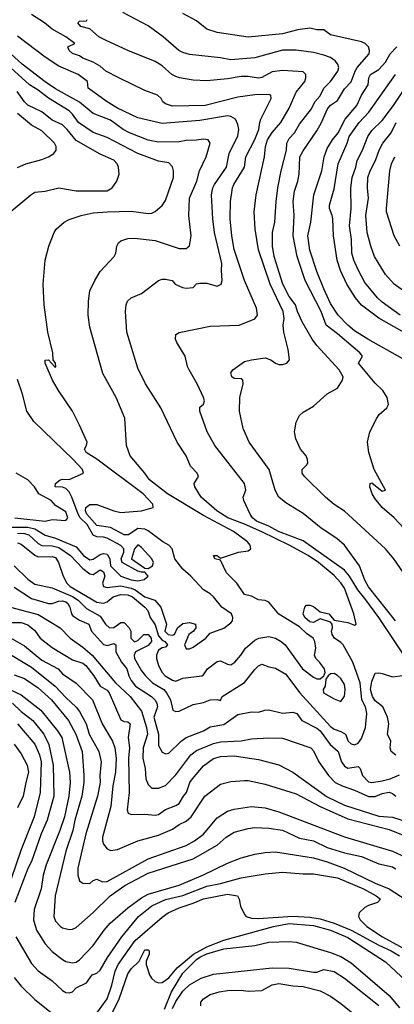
# Model space of a CAD drawing. Header units: metres. Extents: x -46681 to -43747, y -240911 to -237677.
# Tile 311 of 656: x -44641 to -44586, y -240745 to -240602. Entities that reach past the tile are written whole.
import ezdxf

# ---------------------------------------------------------------- set-up
doc = ezdxf.new("R2010")
doc.units = ezdxf.units.M
doc.layers.add('CONTOUR_INDEX', color=1, linetype='Continuous')
doc.layers.add('CONTOUR_INTER', color=3, linetype='Continuous')

msp = doc.modelspace()

# ---------------------------------------------------------------- linework, layer by layer
at = {"layer": 'CONTOUR_INDEX'}
for points, elevation in [([(-44641.62, -240681.02), (-44639.6, -240682.96), (-44638.6, -240683.69), (-44636.1, -240684.22), (-44633.1, -240685.48), (-44632.31, -240686.02), (-44631.1, -240687.24), (-44629.1, -240688.36), (-44628.33, -240689.52), (-44627.75, -240690.02), (-44627.1, -240690.01), (-44626.1, -240689.26), (-44625.6, -240689.25), (-44624.88, -240690.02), (-44624.62, -240690.52), (-44624.63, -240691.52), (-44624.1, -240692.09), (-44623.6, -240691.86), (-44622.74, -240691.02), (-44622.1, -240691), (-44621.67, -240691.52), (-44621.66, -240692.02), (-44622.1, -240692.63), (-44623.95, -240693.52), (-44624.17, -240694.02), (-44624.1, -240694.52), (-44623.1, -240696.29), (-44622.5, -240697.02), (-44621.48, -240698.02), (-44619.85, -240699.02), (-44619.44, -240699.52), (-44618.88, -240700.52), (-44618.55, -240702.02), (-44618.1, -240702.19), (-44617.6, -240702.14), (-44615.6, -240701.18), (-44614.1, -240700.91), (-44613.1, -240700.5), (-44612.1, -240700.46), (-44611.6, -240700.62), (-44611.37, -240700.02), (-44608.1, -240697.99), (-44606.6, -240696.11), (-44606.1, -240695.59), (-44605.6, -240695.34), (-44604.6, -240695.73), (-44603.6, -240695.92), (-44602.1, -240696.79), (-44600.1, -240699.43), (-44595.6, -240704.39), (-44595.1, -240704.78), (-44594.1, -240705.12), (-44593.42, -240705.52), (-44593.02, -240706.52), (-44592.6, -240706.92), (-44592.1, -240707.04), (-44591.6, -240706.8), (-44591.1, -240706.13), (-44590.51, -240704.52), (-44590.32, -240702.52), (-44590.54, -240701.52), (-44591.04, -240700.52), (-44591.28, -240698.02), (-44592.38, -240695.02), (-44593.76, -240692.52), (-44594.1, -240692.15), (-44595.04, -240691.52), (-44595.39, -240691.02), (-44595.47, -240690.52), (-44595.34, -240690.02), (-44595.37, -240689.52), (-44595.6, -240689.21), (-44597.1, -240688.75), (-44598.1, -240689.27), (-44598.6, -240689.17), (-44599.33, -240688.52), (-44599.57, -240688.02), (-44599.33, -240687.02), (-44599.1, -240686.76), (-44598.6, -240686.72), (-44598.1, -240686.92), (-44597.1, -240687.72), (-44595.85, -240688.02), (-44595.1, -240688.9), (-44593.1, -240689.26), (-44592.1, -240689.66), (-44591.87, -240689.52), (-44592.23, -240688.02), (-44593.6, -240684.29), (-44594.1, -240683.5), (-44595.1, -240682.43), (-44597.37, -240680.52), (-44598.84, -240679.52), (-44601.6, -240678.02), (-44605.6, -240676.07), (-44608.1, -240674.94), (-44610.55, -240674.02), (-44612.13, -240673.02), (-44614.4, -240671.02), (-44615.33, -240669.52), (-44615.41, -240669.02), (-44614.82, -240668.02), (-44614.99, -240667.52), (-44615.95, -240666.52), (-44616.6, -240665.02), (-44617.91, -240663.02), (-44620.28, -240658.02), (-44622.53, -240654.52), (-44623.6, -240652.24), (-44625.22, -240647.02), (-44625.43, -240644.02), (-44625.33, -240643.02), (-44625.14, -240642.52), (-44624.6, -240642.04), (-44623.1, -240641.38), (-44620.6, -240639.49), (-44620.1, -240639.3), (-44619.6, -240639.29), (-44618.62, -240639.52), (-44618.18, -240640.02), (-44617.13, -240640.52), (-44616.6, -240640.6), (-44615.57, -240640.52), (-44615.1, -240639.96), (-44614.6, -240639.89), (-44613.6, -240639.9), (-44612.1, -240640.32), (-44611.52, -240640.02), (-44611.38, -240639.52), (-44611.48, -240638.02), (-44611.4, -240637.02), (-44612.46, -240632.52), (-44612.72, -240630.52), (-44612.89, -240627.02), (-44612.71, -240626.02), (-44612.47, -240625.52), (-44610.73, -240623.02), (-44610.35, -240621.02), (-44609.1, -240618.45), (-44608.93, -240617.52), (-44609.1, -240616.79), (-44609.44, -240616.02), (-44610.1, -240615.61), (-44610.6, -240615.53), (-44614.6, -240616.23), (-44620.1, -240616.64), (-44623.6, -240615.85), (-44626.6, -240614.4), (-44628.07, -240613.52), (-44630.86, -240611.52), (-44630.93, -240610.52), (-44632.3, -240609.52), (-44635.1, -240608.3), (-44637.1, -240606.98), (-44641.1, -240603.96)], 105), ([(-44585.1, -240650.9), (-44590.2, -240648.02), (-44592.1, -240646.82), (-44593.1, -240646.02), (-44594.51, -240644.52), (-44595.6, -240642.84), (-44596.6, -240640.73), (-44597.6, -240638.21), (-44598.6, -240635.06), (-44598.92, -240633.02), (-44598.49, -240631.02), (-44598.04, -240627.02), (-44596.87, -240623.52), (-44596.53, -240621.52), (-44596.1, -240620.3), (-44595.33, -240619.02), (-44594.51, -240618.02), (-44593.47, -240616.02), (-44591.8, -240614.02), (-44591.1, -240612.52), (-44590.14, -240611.02), (-44590.05, -240610.02), (-44589.8, -240609.52), (-44588.6, -240608.79), (-44587.6, -240607.74), (-44586.92, -240606.52), (-44585.97, -240605.52)], 110), ([(-44643.1, -240693.33), (-44639.1, -240695.74), (-44635.63, -240698.52), (-44634.1, -240700.19), (-44632.6, -240701.58), (-44632.1, -240702.23), (-44631.15, -240704.02), (-44630.69, -240705.52), (-44629.3, -240708.02), (-44628.95, -240709.52), (-44629.16, -240711.52), (-44629.12, -240712.52), (-44629.51, -240714.52), (-44631.2, -240720.02), (-44632.34, -240725.02), (-44632.33, -240726.02), (-44632.1, -240726.84), (-44631.93, -240727.02), (-44631.6, -240727.2), (-44630.6, -240727.25), (-44630.1, -240726.81), (-44629.6, -240726.59), (-44628.78, -240727.02), (-44628.1, -240726.93), (-44622.1, -240723.63), (-44616.6, -240721.73), (-44615.37, -240721.02), (-44614.1, -240720.06), (-44612.1, -240717.69), (-44610.6, -240716.72), (-44609.6, -240716.44), (-44607.1, -240716.06), (-44605.1, -240716.25), (-44603.1, -240716.81), (-44593.6, -240720.47), (-44586.6, -240722.55), (-44584.1, -240723.69)], 110), ([(-44641.6, -240706.95), (-44640.6, -240708.36), (-44639.69, -240710.02), (-44639.5, -240711.02), (-44639.92, -240712.52), (-44640.29, -240714.52), (-44641.1, -240716.23)], 115), ([(-44627.55, -240746.52), (-44626.32, -240744.02), (-44625.1, -240740.39), (-44624.6, -240739.64), (-44623.42, -240738.52), (-44622.6, -240736.88), (-44622.1, -240736.88), (-44622, -240737.02), (-44621.99, -240737.52), (-44622.42, -240738.52), (-44622.42, -240739.02), (-44621.92, -240740.52), (-44621.63, -240741.02), (-44621.1, -240741.48), (-44620.6, -240741.69), (-44620.1, -240741.65), (-44619.1, -240740.96), (-44617.89, -240739.52), (-44615.55, -240737.52), (-44613.6, -240736.45), (-44611.1, -240735.49), (-44603.88, -240733.52), (-44601.6, -240733.08), (-44598.1, -240733.34), (-44595.6, -240734.01), (-44593.1, -240735.09), (-44587.6, -240738.62), (-44584.6, -240741.45)], 115)]:
    msp.add_lwpolyline(points, dxfattribs=dict(at, elevation=elevation))
at = {"layer": 'CONTOUR_INTER'}
for points, elevation in [([(-44585.1, -240693.78), (-44588.59, -240688.52), (-44590.6, -240685.75), (-44591.66, -240684.52), (-44592.87, -240682.52), (-44593.6, -240681.67), (-44599.6, -240677.38), (-44603.15, -240676.02), (-44604.6, -240675.23), (-44606.36, -240674.52), (-44606.95, -240674.02), (-44607.29, -240673.52), (-44608.2, -240671.52), (-44608.31, -240671.02), (-44607.94, -240670.02), (-44608.12, -240669.02), (-44612.42, -240663.52), (-44613.55, -240661.52), (-44614.59, -240658.52), (-44614.6, -240657.91), (-44614.1, -240657.48), (-44613.92, -240657.02), (-44614.06, -240656.52), (-44615.01, -240654.52), (-44616.17, -240652.52), (-44616.41, -240652.02), (-44616.76, -240650.52), (-44617.97, -240648.52), (-44618.14, -240648.02), (-44618.1, -240647.37), (-44617.6, -240647.07), (-44613.1, -240646.16), (-44608.9, -240646.02), (-44606.6, -240645.06), (-44606.23, -240644.52), (-44606.38, -240643.52), (-44608.1, -240639.5), (-44609.6, -240634.97), (-44609.96, -240633.02), (-44610.22, -240630.52), (-44610.15, -240628.02), (-44609.88, -240626.02), (-44609.68, -240625.52), (-44608.13, -240623.02), (-44607.91, -240621.52), (-44606.6, -240619), (-44606.02, -240617.52), (-44605.91, -240616.52), (-44605.74, -240616.02), (-44604.23, -240613.02), (-44604.31, -240612.52), (-44604.6, -240612.42), (-44606.6, -240612.49), (-44609.1, -240612.8), (-44613.84, -240614.02), (-44618.6, -240614.15), (-44619.6, -240613.81), (-44619.97, -240613.52), (-44620.22, -240613.02), (-44620.76, -240612.52), (-44622.6, -240611.85), (-44626.41, -240610.02), (-44628.26, -240609.02), (-44629.1, -240608.33), (-44630.1, -240607.75), (-44631.6, -240607.15), (-44632.1, -240606.79), (-44633.1, -240606.47), (-44633.63, -240606.02), (-44633.82, -240605.52), (-44632.78, -240605.02), (-44634.09, -240604.02), (-44636.1, -240602.94), (-44637.17, -240602.02), (-44639.1, -240600.81)], 106), ([(-44584.68, -240682.52), (-44586.42, -240680.02), (-44587.6, -240678.52), (-44593.6, -240673.08), (-44595.1, -240672.08), (-44596.35, -240671.02), (-44599.37, -240668.02), (-44599.72, -240667.52), (-44599.73, -240667.02), (-44599.1, -240666.39), (-44598.91, -240666.02), (-44598.95, -240665.52), (-44599.17, -240665.02), (-44599.95, -240664.02), (-44600.63, -240662.52), (-44600.85, -240661.52), (-44600.6, -240660.09), (-44600.1, -240659.15), (-44599.6, -240658.66), (-44598.1, -240657.8), (-44596.1, -240656.01), (-44594.6, -240655.16), (-44593.85, -240654.02), (-44593.79, -240653.52), (-44594.37, -240652.52), (-44597.6, -240648.96), (-44598.3, -240648.02), (-44599.75, -240645.52), (-44600.43, -240644.02), (-44600.72, -240643.02), (-44601.6, -240641.82), (-44602.52, -240640.02), (-44603.79, -240636.02), (-44604.05, -240634.52), (-44604.04, -240632.52), (-44603.7, -240631.02), (-44603.52, -240628.02), (-44603.25, -240626.02), (-44602.8, -240623.52), (-44602.02, -240620.52), (-44601.95, -240619.52), (-44601.6, -240618.84), (-44600.85, -240618.02), (-44600.1, -240616.75), (-44598.36, -240614.52), (-44597.88, -240613.52), (-44597.1, -240612.65), (-44596.57, -240611.52), (-44595.6, -240610.56), (-44594.53, -240609.02), (-44594.39, -240608.52), (-44594.56, -240608.02), (-44594.95, -240607.52), (-44595.6, -240607.06), (-44596.6, -240606.69), (-44598.1, -240606.33), (-44600.6, -240605.99), (-44602.6, -240606), (-44606.6, -240607.1), (-44610.1, -240607.38), (-44611.6, -240607.1), (-44616.1, -240606.62), (-44617.1, -240606.33), (-44617.68, -240606.02), (-44619.94, -240604.02), (-44622.1, -240602.46), (-44625.81, -240600.52)], 108), ([(-44584.94, -240675.52), (-44586.34, -240674.02), (-44588.08, -240672.52), (-44589.1, -240671.27), (-44589.53, -240670.52), (-44589.9, -240669.52), (-44589.85, -240669.02), (-44589.6, -240668.92), (-44588.1, -240670.16), (-44587.62, -240670.02), (-44589.28, -240667.02), (-44590.02, -240664.52), (-44590.21, -240663.02), (-44589.91, -240661.52), (-44588.87, -240659.52), (-44588.56, -240659.02), (-44587.44, -240658.02), (-44587.18, -240657.52), (-44587.35, -240656.52), (-44587.98, -240655.52), (-44589.1, -240654.46), (-44591.52, -240651.52), (-44590.96, -240650.52), (-44591.33, -240650.02), (-44594.6, -240647.25), (-44596.24, -240646.02), (-44596.99, -240644.02), (-44599.3, -240639.52), (-44600.44, -240636.02), (-44601.03, -240633.02), (-44600.88, -240630.02), (-44601.02, -240628.02), (-44600.86, -240626.52), (-44600.35, -240625.02), (-44600.15, -240624.02), (-44600.05, -240621.52), (-44599.6, -240620.65), (-44597.6, -240617.7), (-44596.93, -240616.52), (-44596.05, -240614.52), (-44595.6, -240614), (-44594.6, -240613.29), (-44593.6, -240611.6), (-44592.6, -240610.61), (-44592.02, -240609.02), (-44591.72, -240608.52), (-44589.97, -240606.52), (-44589.92, -240606.02), (-44590.1, -240605.52), (-44590.57, -240605.02), (-44591.1, -240604.77), (-44595.6, -240603.74), (-44596.56, -240603.02), (-44597.6, -240603.01), (-44598.6, -240602.79), (-44600.38, -240603.02), (-44602.6, -240603.61), (-44607.6, -240604.08), (-44612.1, -240603.41), (-44613.6, -240602.93), (-44615.1, -240601.73), (-44617.1, -240600.63)], 109), ([(-44586.16, -240689.02), (-44590.1, -240684.05), (-44590.6, -240683.11), (-44591.38, -240681.02), (-44593.6, -240678.02), (-44594.69, -240677.02), (-44596.95, -240675.52), (-44599.6, -240673.38), (-44602.1, -240671.85), (-44603.12, -240671.02), (-44603.66, -240670.02), (-44604.54, -240667.02), (-44607.44, -240663.02), (-44608.33, -240661.02), (-44608.84, -240658.52), (-44608.79, -240656.52), (-44608.3, -240654.52), (-44608.37, -240654.02), (-44608.6, -240653.82), (-44609.6, -240653.77), (-44609.96, -240653.52), (-44610.1, -240652.91), (-44609.82, -240652.52), (-44608.47, -240651.52), (-44608.1, -240651.29), (-44607.1, -240651.02), (-44605.1, -240650.74), (-44604.27, -240651.02), (-44603.6, -240651.53), (-44603.1, -240651.73), (-44602.6, -240651.73), (-44601.95, -240651.52), (-44601.56, -240651.02), (-44601.77, -240649.52), (-44602.42, -240647.02), (-44602.49, -240646.02), (-44602.36, -240645.02), (-44602.48, -240644.02), (-44604.38, -240640.02), (-44606.08, -240635.02), (-44606.57, -240632.02), (-44606.71, -240629.52), (-44606.4, -240627.02), (-44605.21, -240621.52), (-44605.06, -240620.02), (-44604.77, -240619.02), (-44604.1, -240617.98), (-44602.84, -240616.52), (-44601.6, -240614.43), (-44600.6, -240612.08), (-44599.34, -240610.52), (-44599.18, -240610.02), (-44599.22, -240609.52), (-44599.6, -240609.13), (-44602.6, -240608.93), (-44604.1, -240609.13), (-44605.6, -240609.97), (-44606.1, -240610.07), (-44607.6, -240609.83), (-44608.6, -240609.82), (-44610.6, -240610.16), (-44613.6, -240610.46), (-44615.6, -240610.35), (-44617.56, -240610.02), (-44618.1, -240609.83), (-44618.7, -240609.52), (-44620.1, -240608.28), (-44621.1, -240607.65), (-44625.1, -240606.04), (-44628.32, -240604.52), (-44629.27, -240604.02), (-44630.6, -240602.89), (-44631.9, -240602.52), (-44632.36, -240602.02), (-44632.1, -240601.78), (-44631.1, -240601.71), (-44630.98, -240601.52)], 107), ([(-44641.1, -240677.67), (-44640.6, -240677.84), (-44638.6, -240679.47), (-44638.1, -240679.69), (-44636.1, -240679.67), (-44635.6, -240679.82), (-44635.14, -240680.52), (-44634.47, -240682.52), (-44633.96, -240683.52), (-44633.46, -240684.02), (-44629.6, -240686.32), (-44628.6, -240686.45), (-44628.1, -240686.27), (-44627.19, -240685.52), (-44626.1, -240685.18), (-44625.1, -240685.23), (-44624.4, -240685.52), (-44622.59, -240687.02), (-44622.19, -240687.52), (-44621.83, -240688.52), (-44621.1, -240689.61), (-44620.6, -240691.21), (-44620.1, -240691.84), (-44619.71, -240692.02), (-44619.3, -240692.52), (-44619.6, -240692.84), (-44620.1, -240692.97), (-44620.6, -240693.3), (-44620.91, -240694.02), (-44620.91, -240694.52), (-44620.63, -240695.52), (-44620.08, -240696.52), (-44619.66, -240697.02), (-44618.6, -240697.66), (-44618.1, -240697.8), (-44617.1, -240697.38), (-44614.33, -240697.02), (-44614.1, -240696.88), (-44613.51, -240696.02), (-44612.1, -240694.94), (-44611.6, -240694.86), (-44610.6, -240695.34), (-44610.1, -240695.41), (-44609.51, -240695.02), (-44608.63, -240694.02), (-44607.96, -240693.02), (-44606.6, -240691.83), (-44606.03, -240691.52), (-44604.6, -240691.32), (-44603.6, -240691.52), (-44602.78, -240692.02), (-44602.2, -240692.52), (-44599.66, -240696.02), (-44598.1, -240697.22), (-44597.6, -240697.48), (-44597.1, -240697.46), (-44596.56, -240697.02), (-44596.38, -240696.52), (-44596.49, -240696.02), (-44597.19, -240695.02), (-44597.74, -240694.52), (-44597.96, -240694.02), (-44597.76, -240693.02), (-44597.87, -240692.02), (-44598.11, -240691.52), (-44599.1, -240690.85), (-44600.1, -240689.9), (-44603.1, -240688.07), (-44604.6, -240686.3), (-44605.1, -240686.08), (-44606.1, -240685.96), (-44607.1, -240685.42), (-44608.1, -240685.19), (-44609.23, -240683.52), (-44610.73, -240682.02), (-44611.6, -240680.17), (-44612.44, -240680.02), (-44612.6, -240679.52), (-44612.09, -240679.52), (-44611.6, -240679.91), (-44608.97, -240679.02), (-44607.6, -240678.84), (-44607.19, -240678.52), (-44607.31, -240678.02), (-44607.67, -240677.52), (-44609.71, -240676.02), (-44614.1, -240673.67), (-44619.32, -240670.52), (-44621.93, -240668.52), (-44622.61, -240667.52), (-44624.76, -240665.02), (-44625.28, -240663.52), (-44625.51, -240659.52), (-44626.77, -240656.52), (-44628.72, -240653.02), (-44630.6, -240646.31), (-44630.83, -240644.52), (-44630.81, -240642.52), (-44630.59, -240641.02), (-44629.89, -240639.52), (-44629.1, -240638.21), (-44627.05, -240636.02), (-44626.84, -240635.52), (-44626.67, -240634.52), (-44626.43, -240634.02), (-44626.1, -240633.73), (-44625.1, -240633.41), (-44624.1, -240633.32), (-44621.1, -240633.68), (-44617.6, -240634.82), (-44616.6, -240634.86), (-44616.1, -240634.45), (-44615.86, -240633.02), (-44616.2, -240630.02), (-44616.13, -240627.52), (-44615.04, -240625.02), (-44614.66, -240623.52), (-44613.69, -240621.52), (-44613.1, -240619.49), (-44613.41, -240619.02), (-44614.1, -240618.91), (-44615.1, -240619.09), (-44616.6, -240619.11), (-44617.6, -240619.32), (-44620.6, -240619.35), (-44622.1, -240619.09), (-44624.83, -240618.02), (-44625.76, -240617.52), (-44627.6, -240616.19), (-44630.1, -240615.2), (-44632.1, -240613.54), (-44635.6, -240611.61), (-44637.1, -240610.61), (-44640.46, -240608.02), (-44642.6, -240606.01)], 104), ([(-44641.1, -240676.28), (-44640.1, -240676.32), (-44639.49, -240676.52), (-44638.1, -240677.75), (-44637.6, -240678.05), (-44636.1, -240678.09), (-44635.1, -240678.33), (-44633.43, -240679.52), (-44631.6, -240681.39), (-44630.6, -240682.17), (-44630.1, -240682.28), (-44629.1, -240681.62), (-44628.6, -240681.9), (-44628.41, -240682.52), (-44628.77, -240683.52), (-44628.62, -240684.02), (-44628.1, -240684.16), (-44626.1, -240683.95), (-44624.6, -240684.27), (-44623.99, -240684.52), (-44622.6, -240685.52), (-44621.13, -240686.02), (-44620.27, -240687.02), (-44619.48, -240689.52), (-44619.68, -240690.52), (-44619.19, -240691.02), (-44618.6, -240691.12), (-44618.31, -240691.02), (-44617.85, -240690.02), (-44617.1, -240689.4), (-44616.1, -240689.27), (-44615.23, -240689.52), (-44615.19, -240690.02), (-44615.51, -240690.52), (-44616.2, -240691.02), (-44616.85, -240692.52), (-44616.6, -240693.1), (-44616.1, -240693.09), (-44615.6, -240692.87), (-44613.75, -240691.52), (-44613.1, -240690.82), (-44611.1, -240690.08), (-44610.1, -240689.3), (-44609.86, -240689.02), (-44609.83, -240688.52), (-44610.02, -240688.02), (-44611.42, -240687.02), (-44612.6, -240685.54), (-44613.1, -240685.08), (-44614.1, -240684.5), (-44615.92, -240682.52), (-44617.1, -240681.48), (-44618.23, -240680.02), (-44618.61, -240678.52), (-44619.1, -240678.03), (-44619.99, -240677.52), (-44622.1, -240675.9), (-44622.6, -240675.66), (-44623.6, -240675.59), (-44624.98, -240676.52), (-44625.6, -240676.49), (-44627.6, -240675.42), (-44629.6, -240675.15), (-44631.05, -240673.52), (-44631.25, -240673.02), (-44631.18, -240672.52), (-44630.6, -240672.08), (-44629.6, -240672.1), (-44627.1, -240673.03), (-44626.1, -240673.24), (-44623.1, -240672.99), (-44621.4, -240672.52), (-44621.46, -240672.02), (-44622.83, -240670.52), (-44629.6, -240665.49), (-44631.14, -240664.52), (-44631.39, -240664.02), (-44631.1, -240663.5), (-44631, -240663.02), (-44632.1, -240660.54), (-44633.1, -240658.53), (-44635.17, -240655.52), (-44636.04, -240654.02), (-44637.12, -240651.52), (-44637.1, -240651.08), (-44636.6, -240651.04), (-44635.72, -240652.02), (-44635.6, -240652.1), (-44635.56, -240652.02), (-44635.6, -240651.51), (-44635.92, -240651.02), (-44635.96, -240650.02), (-44636.7, -240647.02), (-44637.26, -240643.02), (-44637.41, -240640.02), (-44637.08, -240636.52), (-44636.54, -240634.52), (-44635.81, -240632.52), (-44635.49, -240632.02), (-44634.34, -240631.02), (-44633.6, -240630.62), (-44631.86, -240630.02), (-44630.1, -240629.67), (-44628.1, -240629.49), (-44624.6, -240629.41), (-44622.1, -240629.73), (-44621.6, -240629.69), (-44621.1, -240629.48), (-44620.1, -240628.59), (-44619.6, -240627.88), (-44618.43, -240624.52), (-44618.42, -240623.52), (-44618.6, -240622.97), (-44619.1, -240622.37), (-44620.6, -240622.13), (-44623.6, -240621.01), (-44628.1, -240618.71), (-44630.1, -240617.94), (-44632.24, -240616.52), (-44633.1, -240615.3), (-44633.6, -240614.82), (-44636.6, -240612.99), (-44638.1, -240611.79), (-44639.37, -240611.02), (-44642.6, -240608.05)], 103), ([(-44584.14, -240647.52), (-44588.6, -240644.99), (-44591.1, -240643.1), (-44591.96, -240642.02), (-44593.24, -240640.02), (-44594.15, -240638.02), (-44594.64, -240636.52), (-44595.17, -240633.02), (-44595.28, -240630.52), (-44595.35, -240630.02), (-44595.78, -240629.02), (-44595.76, -240628.52), (-44595.1, -240626.18), (-44594.51, -240622.52), (-44593.18, -240619.52), (-44592.9, -240618.52), (-44591.44, -240616.52), (-44590.02, -240615.02), (-44586.14, -240609.52)], 111), ([(-44585.46, -240644.52), (-44588.1, -240642.65), (-44588.77, -240642.02), (-44590.6, -240639.77), (-44591.6, -240637.93), (-44592.22, -240636.52), (-44592.51, -240635.52), (-44592.56, -240633.52), (-44592.83, -240631.52), (-44592.62, -240629.02), (-44592.65, -240626.02), (-44592.47, -240624.52), (-44591.93, -240623.02), (-44591.72, -240622.02), (-44590.97, -240620.52), (-44590.18, -240618.52), (-44589.6, -240617.67), (-44588.1, -240616.23), (-44586.45, -240614.02), (-44584.1, -240610.43)], 112), ([(-44642.6, -240629.89), (-44639.2, -240627.02), (-44638.6, -240626.64), (-44637.1, -240626.5), (-44635.1, -240626.01), (-44632.6, -240626.44), (-44628.1, -240626.47), (-44627.35, -240626.02), (-44626.68, -240625.02), (-44626.35, -240624.02), (-44626.43, -240623.02), (-44626.64, -240622.52), (-44627.1, -240621.99), (-44629.1, -240621.11), (-44632.6, -240619.11), (-44633.88, -240617.52), (-44634.6, -240616.84), (-44636.1, -240616.18), (-44637.6, -240614.95), (-44639.6, -240613.98), (-44640.11, -240613.52), (-44641.18, -240612.02)], 102), ([(-44641.1, -240623.06), (-44639.93, -240622.52), (-44637.6, -240621.9), (-44636.6, -240621.52), (-44635.82, -240621.02), (-44635.5, -240620.52), (-44635.5, -240620.02), (-44635.76, -240619.52), (-44637.6, -240617.72), (-44639.1, -240616.88), (-44641.1, -240615.22)], 101), ([(-44585.02, -240641.02), (-44586.34, -240640.02), (-44587.6, -240638.63), (-44589.2, -240636.02), (-44589.76, -240634.52), (-44590.26, -240632.52), (-44590.46, -240630.02), (-44590.11, -240627.52), (-44590.24, -240626.02), (-44590.2, -240624.52), (-44589.86, -240623.52), (-44589.05, -240622.02), (-44588.53, -240620.52), (-44588.02, -240619.52), (-44586.8, -240618.02), (-44586.06, -240616.52)], 113), ([(-44585.54, -240634.52), (-44586.35, -240633.02), (-44587.45, -240629.52), (-44587.47, -240629.02), (-44586.99, -240623.52), (-44586.73, -240622.52), (-44586.28, -240621.52)], 114), ([(-44642.1, -240675.37), (-44639.6, -240675.38), (-44638.6, -240675.61), (-44637.1, -240676.57), (-44635.6, -240677.01), (-44632.6, -240678.25), (-44631.54, -240679.52), (-44630.6, -240680.15), (-44630.1, -240680.04), (-44629.1, -240679.39), (-44628.6, -240679.22), (-44628.1, -240679.34), (-44627.71, -240680.02), (-44627.6, -240681.02), (-44626.09, -240682.52), (-44624.6, -240683.07), (-44623.6, -240683.18), (-44622.7, -240683.02), (-44622.13, -240682.52), (-44622.6, -240681.95), (-44623.1, -240681.94), (-44623.6, -240681.77), (-44625.89, -240680.52), (-44626.04, -240680.02), (-44625.65, -240679.02), (-44625.68, -240678.52), (-44626.1, -240678.08), (-44628.1, -240676.99), (-44628.6, -240676.84), (-44629.6, -240676.78), (-44630.1, -240676.57), (-44630.97, -240675.02), (-44631.99, -240674.02), (-44632.31, -240673.52), (-44633.2, -240671.02), (-44633.6, -240670.26), (-44634.1, -240669.76), (-44634.6, -240669.55), (-44635.64, -240669.52), (-44635.61, -240669.02), (-44634.9, -240668.52), (-44634.6, -240668.4), (-44633.6, -240668.43), (-44631.53, -240667.52), (-44631.68, -240667.02), (-44633.01, -240665.52), (-44638.76, -240660.02), (-44639.77, -240658.52), (-44640.38, -240656.02), (-44641.1, -240653.89)], 102), ([(-44641.52, -240674.02), (-44637.1, -240674.52), (-44636.1, -240674.27), (-44634.1, -240674.43), (-44633.81, -240674.02), (-44634.1, -240673.18), (-44635.6, -240672.25), (-44636.22, -240671.52), (-44638.03, -240670.52), (-44638.67, -240669.52), (-44639.6, -240668.49), (-44641.33, -240667.52)], 101), ([(-44623.6, -240677.98), (-44624.09, -240678.52), (-44624.55, -240680.02), (-44622.6, -240681.36), (-44622.1, -240681.4), (-44621.49, -240681.02), (-44621.33, -240680.52), (-44621.59, -240680.02), (-44623.1, -240678.35), (-44623.6, -240677.98)], 102), ([(-44641.6, -240684.1), (-44639.1, -240685.75), (-44636.6, -240686.52), (-44636.1, -240686.5), (-44635.1, -240686.15), (-44634.6, -240686.12), (-44634.1, -240686.27), (-44633.79, -240686.52), (-44633.51, -240687.02), (-44633.25, -240688.02), (-44633.1, -240688.22), (-44632.1, -240688.93), (-44630.75, -240689.52), (-44630.34, -240690.52), (-44628.6, -240692.44), (-44628.1, -240692.61), (-44627.1, -240692.3), (-44626.82, -240692.52), (-44626.83, -240693.52), (-44625.98, -240695.02), (-44625.21, -240696.02), (-44624.95, -240697.02), (-44624.6, -240697.72), (-44623.95, -240698.52), (-44621.64, -240700.02), (-44621.1, -240700.56), (-44620.85, -240701.02), (-44620.76, -240701.52), (-44621.31, -240703.02), (-44620.64, -240705.52), (-44620.6, -240707.15), (-44620.1, -240708.13), (-44619.6, -240708.39), (-44619.1, -240708.26), (-44617.31, -240706.52), (-44616.6, -240706.02), (-44614.1, -240705.05), (-44613.1, -240704.42), (-44611.1, -240704.11), (-44609.1, -240702.66), (-44607.1, -240702.26), (-44606.1, -240702.31), (-44605.15, -240702.02), (-44604.6, -240701.98), (-44602.6, -240702.46), (-44601.1, -240702.31), (-44600.52, -240702.52), (-44599.77, -240703.52), (-44597.6, -240704.63), (-44597.1, -240705.02), (-44595.67, -240707.02), (-44594.52, -240708.02), (-44593.99, -240709.52), (-44593.6, -240710.19), (-44593.1, -240710.48), (-44591.6, -240710.24), (-44591.28, -240710.52), (-44590.96, -240711.52), (-44590.1, -240712.46), (-44589.6, -240712.54), (-44588.1, -240712.31), (-44586.95, -240712.02), (-44585.6, -240711.43)], 106), ([(-44642.14, -240687.02), (-44638.1, -240688.08), (-44634.93, -240690.02), (-44633.48, -240691.52), (-44631.6, -240692.87), (-44630.24, -240694.02), (-44626.86, -240698.02), (-44624.73, -240700.02), (-44623.1, -240702.15), (-44622.38, -240704.52), (-44622.24, -240705.52), (-44622.83, -240707.52), (-44622.92, -240709.02), (-44622.57, -240710.52), (-44622.44, -240712.02), (-44622.1, -240712.85), (-44621.6, -240713.36), (-44620.6, -240713.38), (-44619.6, -240712.96), (-44618.1, -240711.42), (-44615.94, -240708.52), (-44615.1, -240707.91), (-44612.6, -240706.88), (-44611.6, -240706.65), (-44608.6, -240706.49), (-44607.1, -240706.17), (-44604.6, -240706.03), (-44602.6, -240706.08), (-44598.46, -240707.52), (-44598.1, -240707.92), (-44597.3, -240709.52), (-44595.92, -240711.52), (-44594.91, -240712.52), (-44593.92, -240713.02), (-44592.1, -240713.66), (-44590.1, -240714.59), (-44589.1, -240714.57), (-44588.1, -240714.15), (-44587.1, -240713.97), (-44586.6, -240714.15), (-44586.1, -240714.52)], 107), ([(-44642.1, -240689.26), (-44640.6, -240689.28), (-44639.6, -240689.61), (-44638.6, -240690.44), (-44637.81, -240691.52), (-44636.1, -240692.9), (-44633.1, -240694.71), (-44631.6, -240695.2), (-44631.18, -240695.52), (-44630.03, -240697.02), (-44629.11, -240698.52), (-44628.1, -240699.09), (-44627.81, -240699.52), (-44626.1, -240703.42), (-44625.6, -240703.66), (-44625.1, -240703.72), (-44624.76, -240704.02), (-44625.04, -240706.02), (-44624.85, -240707.52), (-44625, -240709.02), (-44624.87, -240714.02), (-44625.17, -240716.52), (-44625.04, -240717.02), (-44624.6, -240717.19), (-44622.6, -240717.13), (-44621.1, -240717.31), (-44620.6, -240717.2), (-44619.6, -240716.45), (-44618.1, -240715.89), (-44617.6, -240715.58), (-44616.98, -240714.52), (-44616.55, -240714.02), (-44616.08, -240712.52), (-44615.7, -240712.02), (-44614.1, -240710.14), (-44612.6, -240709.04), (-44611.6, -240708.77), (-44609.6, -240708.67), (-44606.1, -240709.19), (-44603.1, -240709.98), (-44601.1, -240711.03), (-44596.1, -240714.61), (-44593.6, -240715.83), (-44588.6, -240717.46), (-44586.6, -240717.6), (-44584.6, -240718.24)], 108), ([(-44643.88, -240690.52), (-44640.1, -240692.68), (-44637.6, -240694.72), (-44635.23, -240696.02), (-44634.6, -240696.74), (-44632.6, -240698.1), (-44630.23, -240700.52), (-44628.79, -240704.02), (-44627.29, -240706.52), (-44626.99, -240707.52), (-44626.75, -240709.02), (-44626.87, -240711.02), (-44627.26, -240713.02), (-44627.53, -240716.02), (-44628.76, -240720.52), (-44628.78, -240721.02), (-44628.63, -240721.52), (-44628.1, -240722.19), (-44627.6, -240722.44), (-44626.6, -240722.31), (-44623.6, -240721.05), (-44620.6, -240720.22), (-44618.6, -240719.33), (-44617.6, -240718.65), (-44616.6, -240718.19), (-44615.85, -240717.52), (-44613.9, -240714.52), (-44611.6, -240712.79), (-44610.1, -240712.38), (-44608.1, -240712.27), (-44607.6, -240712.27), (-44605.1, -240712.81), (-44600.6, -240714.21), (-44597.1, -240716.05), (-44593.1, -240717.84), (-44587.1, -240719.39), (-44583.6, -240720.8)], 109), ([(-44641.6, -240696.89), (-44640.1, -240697.41), (-44638.1, -240698.77), (-44636.18, -240700.52), (-44633.71, -240703.52), (-44632.65, -240705.52), (-44631.72, -240708.02), (-44631.48, -240711.52), (-44631.47, -240712.52), (-44631.76, -240714.52), (-44632.79, -240718.02), (-44633.08, -240719.52), (-44634.1, -240722.52), (-44635.63, -240729.02), (-44635.83, -240732.02), (-44635.6, -240732.74), (-44634.88, -240733.52), (-44634.6, -240733.69), (-44633.6, -240733.91), (-44633.1, -240733.88), (-44632.6, -240733.64), (-44630.1, -240731.47), (-44627.63, -240729.02), (-44625.51, -240727.52), (-44622.1, -240725.73), (-44615.6, -240723.63), (-44612.1, -240721.67), (-44610.77, -240720.52), (-44609.6, -240719.79), (-44607.6, -240719.24), (-44606.6, -240719.1), (-44604.6, -240719.18), (-44602.6, -240719.5), (-44600.1, -240720.66), (-44598.1, -240721.04), (-44596.1, -240721.99), (-44593.6, -240722.78), (-44591.1, -240723.31), (-44588.6, -240724.38), (-44586.6, -240724.8), (-44586.1, -240725.1)], 111), ([(-44595.6, -240696.73), (-44595.96, -240697.02), (-44596.28, -240697.52), (-44596.38, -240698.52), (-44596.66, -240699.02), (-44596.61, -240699.52), (-44595.1, -240700.38), (-44594.1, -240700.74), (-44593.6, -240699.96), (-44593.48, -240699.02), (-44593.6, -240698.26), (-44594.1, -240697.41), (-44594.6, -240696.97), (-44595.1, -240696.7), (-44595.6, -240696.73)], 104), ([(-44586.1, -240708.57), (-44586.77, -240708.02), (-44586.93, -240707.52), (-44586.83, -240706.52), (-44587.34, -240705.52), (-44587.13, -240704.02), (-44587.32, -240703.02), (-44588.01, -240701.52), (-44589.1, -240700.67), (-44589.52, -240700.02), (-44589.82, -240699.02), (-44589.6, -240697.83), (-44589.1, -240696.65), (-44588.6, -240696.57), (-44588.1, -240696.67), (-44586.6, -240697.15), (-44585.1, -240696.99)], 106), ([(-44643.27, -240698.52), (-44640.6, -240699.81), (-44637.74, -240702.02), (-44635.31, -240705.02), (-44634.69, -240706.02), (-44633.54, -240711.02), (-44633.46, -240712.52), (-44633.65, -240714.52), (-44634.31, -240717.52), (-44634.97, -240719.52), (-44636.97, -240724.52), (-44637.37, -240726.02), (-44637.68, -240728.02), (-44638.71, -240731.02), (-44638.81, -240732.52), (-44638.35, -240734.02), (-44637.11, -240736.02), (-44636.1, -240737.12), (-44634.6, -240738.28), (-44634.1, -240738.59), (-44633.1, -240738.78), (-44632.6, -240738.69), (-44632.1, -240738.35), (-44630.1, -240736.28), (-44628.5, -240734.02), (-44627.65, -240733.02), (-44625.1, -240730.78), (-44623.1, -240729.32), (-44622.1, -240728.78), (-44617.6, -240727.48), (-44614.1, -240725.98), (-44610.6, -240724.27), (-44608.59, -240723.52), (-44606.6, -240722.99), (-44605.1, -240722.71), (-44603.6, -240722.63), (-44598.1, -240723.53), (-44596.1, -240724.11), (-44593.62, -240725.02), (-44589.1, -240727.2), (-44587.1, -240728), (-44584.6, -240729.63)], 112), ([(-44641.85, -240701.02), (-44640.6, -240702.22), (-44638.9, -240703.52), (-44637.31, -240705.52), (-44636.57, -240707.02), (-44635.92, -240710.02), (-44635.85, -240714.52), (-44636.82, -240718.02), (-44637.69, -240720.02), (-44639.07, -240724.02), (-44639.6, -240725.04), (-44641.51, -240730.02)], 113), ([(-44641.1, -240704.01), (-44638.6, -240706.95), (-44637.93, -240708.52), (-44637.69, -240709.52), (-44637.82, -240714.02), (-44638.7, -240717.52), (-44640.6, -240722.28), (-44642.1, -240726.71)], 114), ([(-44641.36, -240735.02), (-44639.1, -240738.86), (-44638.1, -240739.97), (-44636.1, -240741.42), (-44634.6, -240742.82), (-44634.1, -240743.09), (-44633.6, -240743.15), (-44633.13, -240743.02), (-44632.6, -240742.43), (-44631.1, -240741.69), (-44630.24, -240740.52), (-44629.6, -240740.31), (-44629.1, -240739.87), (-44628.04, -240738.02), (-44625.93, -240735.02), (-44623.52, -240732.02), (-44621.6, -240730.51), (-44619.6, -240729.57), (-44617.1, -240728.98), (-44613.6, -240727.64), (-44611.6, -240727.25), (-44608.6, -240726.43), (-44605.1, -240725.83), (-44602.6, -240725.59), (-44599.6, -240725.85), (-44598.1, -240725.84), (-44594.6, -240726.43), (-44590.83, -240728.02), (-44588.98, -240729.02), (-44588.32, -240729.52), (-44588.76, -240730.02), (-44590.1, -240730.46), (-44590.6, -240730.75), (-44591.42, -240731.52), (-44591.53, -240732.02), (-44591.32, -240732.52), (-44590.34, -240733.52), (-44588.07, -240735.02), (-44583.1, -240737.74)], 113), ([(-44629.89, -240746.52), (-44628.07, -240744.02), (-44627.38, -240742.02), (-44626.92, -240740.02), (-44626.48, -240739.02), (-44624.03, -240735.52), (-44620.1, -240732.15), (-44619.19, -240731.52), (-44617.6, -240730.77), (-44615.6, -240730.12), (-44614.1, -240729.48), (-44610.6, -240728.81), (-44609.14, -240729.02), (-44608.9, -240729.52), (-44608.69, -240730.52), (-44608.1, -240731.75), (-44607.88, -240732.02), (-44607.1, -240732.27), (-44606.1, -240732.33), (-44601.1, -240732), (-44598.6, -240732.15), (-44597.1, -240732.39), (-44595.1, -240733), (-44592.6, -240734.04), (-44588.6, -240736.21), (-44586.79, -240737.02), (-44585.6, -240737.77)], 114), ([(-44619.77, -240745.52), (-44618.71, -240743.02), (-44617.1, -240740.31), (-44615.1, -240738.3), (-44614.6, -240737.95), (-44613.6, -240737.46), (-44611.1, -240736.76), (-44606.6, -240736.24), (-44604.6, -240735.8), (-44601.6, -240735.68), (-44600.6, -240735.78), (-44595.6, -240737.29), (-44594.1, -240737.86), (-44592.6, -240738.8), (-44587.1, -240743.52), (-44585.6, -240745.35)], 116), ([(-44618.6, -240745.44), (-44618.1, -240744.4), (-44617.1, -240742.93), (-44616.1, -240741.98), (-44614.42, -240741.02), (-44612.6, -240740.41), (-44604.1, -240739.52), (-44601.6, -240739.56), (-44598.1, -240740.12), (-44597.6, -240740.12), (-44596.6, -240739.76), (-44595.1, -240740.03), (-44593.6, -240741.02), (-44588.6, -240744.99)], 117), ([(-44641.6, -240740.94), (-44640.6, -240742.16), (-44638.6, -240744.12), (-44636.21, -240746.02)], 114), ([(-44614.44, -240745.02), (-44614.45, -240744.52), (-44614.1, -240744.02), (-44613.1, -240743.39), (-44611.78, -240743.02), (-44610.6, -240742.8), (-44608.6, -240742.76), (-44607.6, -240742.93), (-44605.6, -240742.83), (-44604.1, -240741.99), (-44603.1, -240741.81), (-44601.1, -240742.12), (-44599.6, -240742.21), (-44597.1, -240742.86), (-44595.6, -240743.63), (-44594.1, -240744.68), (-44590.6, -240747.52)], 118)]:
    msp.add_lwpolyline(points, dxfattribs=dict(at, elevation=elevation))

doc.saveas('drawing.dxf')
